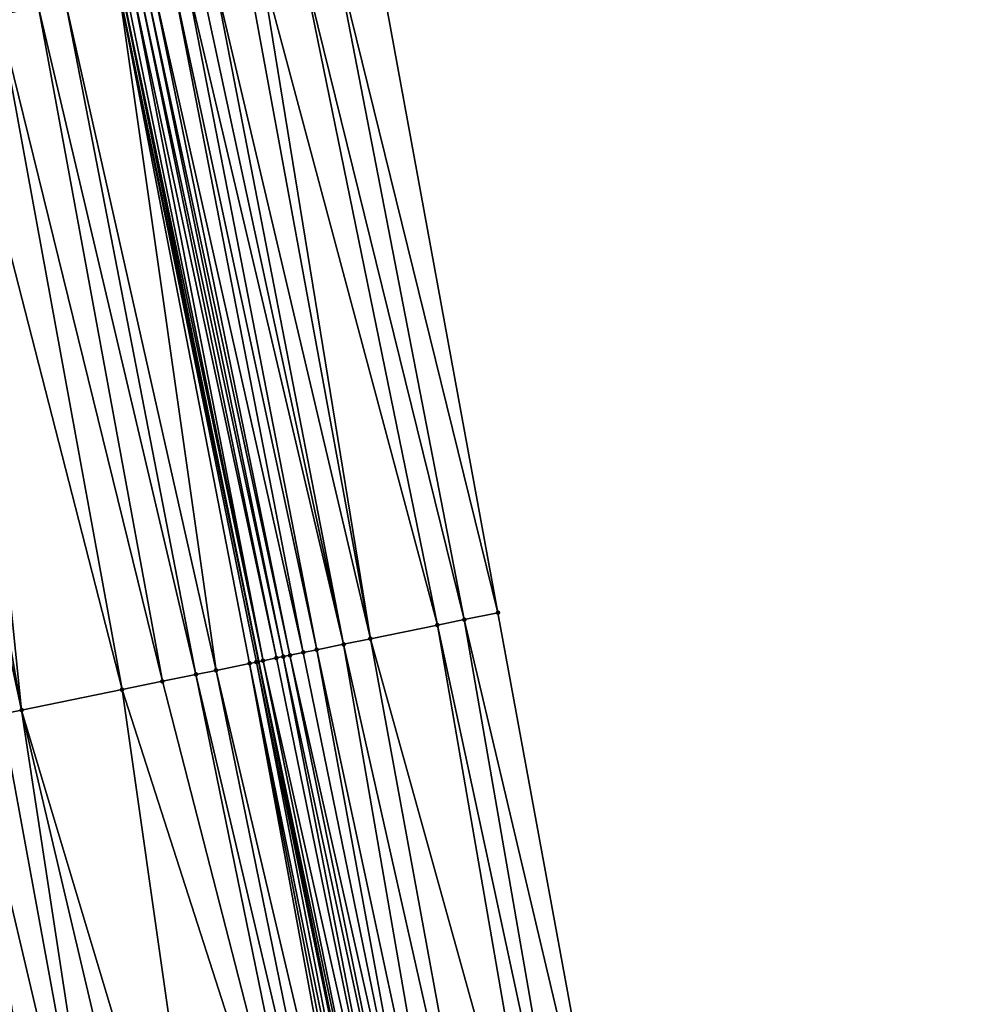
# Model space of a CAD drawing. Header units: feet. Extents: x 2004186 to 2014793, y 836912 to 864902.
# Tile 315 of 656: x 2010648 to 2010676, y 847031 to 847059. Entities that reach past the tile are written whole.
import ezdxf

# ---------------------------------------------------------------- set-up
doc = ezdxf.new("R2010")
doc.units = ezdxf.units.FT
doc.header["$LTSCALE"] = 100
doc.header["$MEASUREMENT"] = 0
for name, color, linetype, lineweight in [('EP_Travel Lane', 5, 'Continuous', 40), ('Road Shots', 4, 'Continuous', 200), ('Road X-Section', 30, 'Continuous', 13)]:
    doc.layers.add(name, color=color, linetype=linetype, lineweight=lineweight)
doc.layers.add('I-77 SB_MM21-27-Surface-Border', color=7, linetype='Continuous')
doc.layers.add('I-77 SB_MM21-27-Surface-TIN', color=7, linetype='Continuous')

msp = doc.modelspace()

# ---------------------------------------------------------------- linework, layer by layer
at = {"layer": 'EP_Travel Lane'}
msp.add_polyline3d([(2010669.801309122, 846961.7875387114, 435.2640511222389), (2010666.119509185, 846981.4457389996, 435.2751564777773), (2010662.437708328, 847001.1039442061, 435.275667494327), (2010658.71559433, 847020.9368191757, 435.2728657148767), (2010654.727429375, 847040.5351569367, 435.2588388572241), (2010650.739263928, 847060.1334971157, 435.2607070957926), (2010646.75109822, 847079.7318385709, 435.2693620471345), (2010642.721483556, 847099.4424809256, 435.2498582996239), (2010638.509806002, 847118.9939856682, 435.2241894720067), (2010634.298128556, 847138.5454899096, 435.197692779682), (2010630.086446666, 847158.0970147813, 435.2048819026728), (2010625.824802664, 847177.7605070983, 435.1759360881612), (2010621.414232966, 847197.2680792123, 435.1353048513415), (2010617.003659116, 847216.7756696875, 435.1021214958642), (2010612.593093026, 847236.2832258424, 435.0550587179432), (2010608.091378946, 847255.9501270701, 435.0121007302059), (2010603.394446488, 847275.3906890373, 434.9537945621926)], dxfattribs=at)
at = {"layer": 'I-77 SB_MM21-27-Surface-Border', "color": 3, "linetype": 'ByBlock', "lineweight": -2}
msp.add_polyline3d([(2010609.933920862, 847276.9714082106, 435.1891929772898), (2010614.43675378, 847257.4838877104, 435.2256373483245), (2010618.953676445, 847237.7196246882, 435.2871466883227), (2010623.74770224, 847218.2986752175, 435.3523001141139), (2010628.34664788, 847198.8336379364, 435.3975815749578), (2010633.140681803, 847179.4126524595, 435.448196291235), (2010637.607713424, 847159.7145506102, 435.4912280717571), (2010642.007867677, 847140.2035919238, 435.5427329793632), (2010646.212495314, 847120.6505696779, 435.5660568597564), (2010650.221595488, 847101.0554878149, 435.5676209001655), (2010654.284217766, 847081.272519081, 435.5719030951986), (2010658.095612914, 847061.6380249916, 435.560477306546), (2010661.711064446, 847041.9634547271, 435.5292991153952), (2010665.326515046, 847022.288889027, 435.5279856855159), (2010668.898535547, 847002.3221216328, 435.5303181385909), (2010672.408039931, 846982.6314347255, 435.51408817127), (2010675.917543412, 846962.9407526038, 435.4873497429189)], dxfattribs=at)
at = {"layer": 'I-77 SB_MM21-27-Surface-TIN', "color": 128, "linetype": 'ByBlock', "lineweight": -2}
for points in [[(2010656.919949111, 847061.3975782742, 435.5200005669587), (2010661.711064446, 847041.9634547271, 435.5292991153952), (2010658.095612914, 847061.6380249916, 435.560477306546)], [(2010655.940229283, 847061.1972059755, 435.4860515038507), (2010660.731344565, 847041.7630826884, 435.4970510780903), (2010656.919949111, 847061.3975782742, 435.5200005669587)], [(2010656.919949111, 847061.3975782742, 435.5200005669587), (2010660.731344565, 847041.7630826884, 435.4970510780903), (2010661.711064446, 847041.9634547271, 435.5292991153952)], [(2010655.940229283, 847061.1972059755, 435.4860515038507), (2010654.76456554, 847060.9567589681, 435.4437375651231), (2010659.947568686, 847041.6027849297, 435.4704428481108)], [(2010655.940229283, 847061.1972059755, 435.4860515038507), (2010659.947568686, 847041.6027849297, 435.4704428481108), (2010660.731344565, 847041.7630826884, 435.4970510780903)], [(2010654.372677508, 847060.876610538, 435.4332565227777), (2010653.392957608, 847060.6762385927, 435.4015455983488), (2010657.988128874, 847041.2020410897, 435.4074478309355)], [(2010654.76456554, 847060.9567589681, 435.4437375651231), (2010654.372677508, 847060.876610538, 435.4332565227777), (2010657.988128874, 847041.2020410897, 435.4074478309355)], [(2010654.76456554, 847060.9567589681, 435.4437375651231), (2010657.988128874, 847041.2020410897, 435.4074478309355), (2010659.947568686, 847041.6027849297, 435.4704428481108)], [(2010652.60918228, 847060.515938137, 435.3578244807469), (2010652.217294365, 847060.4357891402, 435.3437569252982), (2010656.420577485, 847040.8814437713, 435.3428349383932)], [(2010653.001070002, 847060.5960880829, 435.3779014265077), (2010652.60918228, 847060.515938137, 435.3578244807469), (2010657.20435305, 847041.0417430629, 435.3791443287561)], [(2010652.60918228, 847060.515938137, 435.3578244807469), (2010656.420577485, 847040.8814437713, 435.3428349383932), (2010657.20435305, 847041.0417430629, 435.3791443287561)], [(2010653.392957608, 847060.6762385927, 435.4015455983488), (2010653.001070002, 847060.5960880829, 435.3779014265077), (2010657.20435305, 847041.0417430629, 435.3791443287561)], [(2010653.392957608, 847060.6762385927, 435.4015455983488), (2010657.20435305, 847041.0417430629, 435.3791443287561), (2010657.988128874, 847041.2020410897, 435.4074478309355)], [(2010650.845687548, 847060.1552633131, 435.2670597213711), (2010650.739263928, 847060.1334971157, 435.2607070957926), (2010654.853026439, 847040.5608447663, 435.2675466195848)], [(2010651.041631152, 847060.1953395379, 435.2850211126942), (2010650.845687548, 847060.1552633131, 435.2670597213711), (2010654.853026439, 847040.5608447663, 435.2675466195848)], [(2010651.237574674, 847060.2354161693, 435.3055546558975), (2010651.041631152, 847060.1953395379, 435.2850211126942), (2010655.244913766, 847040.6409966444, 435.2998292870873)], [(2010651.041631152, 847060.1953395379, 435.2850211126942), (2010654.853026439, 847040.5608447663, 435.2675466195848), (2010655.244913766, 847040.6409966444, 435.2998292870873)], [(2010651.43351827, 847060.2754924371, 435.3237881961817), (2010651.237574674, 847060.2354161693, 435.3055546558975), (2010655.440857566, 847040.6810719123, 435.3117222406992)], [(2010651.237574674, 847060.2354161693, 435.3055546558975), (2010655.244913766, 847040.6409966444, 435.2998292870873), (2010655.440857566, 847040.6810719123, 435.3117222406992)], [(2010651.629462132, 847060.3155674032, 435.3337822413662), (2010651.43351827, 847060.2754924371, 435.3237881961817), (2010655.636801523, 847040.7211464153, 435.3187765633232)], [(2010651.43351827, 847060.2754924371, 435.3237881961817), (2010655.440857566, 847040.6810719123, 435.3117222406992), (2010655.636801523, 847040.7211464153, 435.3187765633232)], [(2010652.217294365, 847060.4357891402, 435.3437569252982), (2010651.629462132, 847060.3155674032, 435.3337822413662), (2010656.028689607, 847040.8012945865, 435.3275977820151)], [(2010651.629462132, 847060.3155674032, 435.3337822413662), (2010655.636801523, 847040.7211464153, 435.3187765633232), (2010656.028689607, 847040.8012945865, 435.3275977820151)], [(2010652.217294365, 847060.4357891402, 435.3437569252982), (2010656.028689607, 847040.8012945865, 435.3275977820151), (2010656.420577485, 847040.8814437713, 435.3428349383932)], [(2010650.649743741, 847060.1151880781, 435.2553634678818), (2010649.082191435, 847059.7945952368, 435.2189987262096), (2010653.481418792, 847040.2803230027, 435.2166419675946)], [(2010650.649743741, 847060.1151880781, 435.2553634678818), (2010654.727429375, 847040.5351569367, 435.2588388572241), (2010650.739263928, 847060.1334971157, 435.2607070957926)], [(2010650.649743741, 847060.1151880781, 435.2553634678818), (2010654.657082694, 847040.5207692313, 435.2539616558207), (2010654.727429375, 847040.5351569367, 435.2588388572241)], [(2010650.649743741, 847060.1151880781, 435.2553634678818), (2010654.46113881, 847040.4806943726, 435.2446561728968), (2010654.657082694, 847040.5207692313, 435.2539616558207)], [(2010650.649743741, 847060.1151880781, 435.2553634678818), (2010653.481418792, 847040.2803230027, 435.2166419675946), (2010654.46113881, 847040.4806943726, 435.2446561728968)], [(2010654.853026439, 847040.5608447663, 435.2675466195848), (2010650.739263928, 847060.1334971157, 435.2607070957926), (2010654.727429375, 847040.5351569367, 435.2588388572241)], [(2010648.298415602, 847059.6342972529, 435.1909238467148), (2010647.122752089, 847059.3938491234, 435.1415089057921), (2010651.913867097, 847039.9597271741, 435.1614579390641)], [(2010649.082191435, 847059.7945952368, 435.2189987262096), (2010648.298415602, 847059.6342972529, 435.1909238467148), (2010652.893586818, 847040.160099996, 435.1986635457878)], [(2010648.298415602, 847059.6342972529, 435.1909238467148), (2010651.913867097, 847039.9597271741, 435.1614579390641), (2010652.893586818, 847040.160099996, 435.1986635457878)], [(2010649.082191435, 847059.7945952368, 435.2189987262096), (2010652.893586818, 847040.160099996, 435.1986635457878), (2010653.481418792, 847040.2803230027, 435.2166419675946)], [(2010647.122752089, 847059.3938491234, 435.1415089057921), (2010645.751144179, 847059.1133286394, 435.0986292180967), (2010650.73820321, 847039.7192808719, 435.1236725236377)], [(2010647.122752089, 847059.3938491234, 435.1415089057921), (2010650.73820321, 847039.7192808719, 435.1236725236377), (2010651.913867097, 847039.9597271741, 435.1614579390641)], [(2010645.751144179, 847059.1133286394, 435.0986292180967), (2010644.379536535, 847058.8328068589, 435.0475430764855), (2010647.799043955, 847039.1181628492, 435.0148581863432)], [(2010645.751144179, 847059.1133286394, 435.0986292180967), (2010647.799043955, 847039.1181628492, 435.0148581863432), (2010650.73820321, 847039.7192808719, 435.1236725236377)], [(2010644.379536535, 847058.8328068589, 435.0475430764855), (2010643.595760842, 847058.6725081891, 435.0151244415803), (2010647.799043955, 847039.1181628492, 435.0148581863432)], [(2010643.595760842, 847058.6725081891, 435.0151244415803), (2010647.211212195, 847038.9979388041, 434.9903078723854), (2010647.799043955, 847039.1181628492, 435.0148581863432)], [(2010659.947568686, 847041.6027849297, 435.4704428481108), (2010664.15085115, 847022.0484427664, 435.490467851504), (2010660.731344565, 847041.7630826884, 435.4970510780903)], [(2010660.731344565, 847041.7630826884, 435.4970510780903), (2010665.326515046, 847022.288889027, 435.5279856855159), (2010661.711064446, 847041.9634547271, 435.5292991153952)], [(2010660.731344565, 847041.7630826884, 435.4970510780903), (2010664.15085115, 847022.0484427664, 435.490467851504), (2010665.326515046, 847022.288889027, 435.5279856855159)], [(2010659.947568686, 847041.6027849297, 435.4704428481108), (2010657.988128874, 847041.2020410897, 435.4074478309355), (2010663.367075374, 847021.8881445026, 435.4606660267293)], [(2010659.947568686, 847041.6027849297, 435.4704428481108), (2010663.367075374, 847021.8881445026, 435.4606660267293), (2010664.15085115, 847022.0484427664, 435.490467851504)], [(2010657.988128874, 847041.2020410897, 435.4074478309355), (2010657.20435305, 847041.0417430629, 435.3791443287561), (2010661.60357964, 847021.5274745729, 435.4009772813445)], [(2010657.988128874, 847041.2020410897, 435.4074478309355), (2010661.60357964, 847021.5274745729, 435.4009772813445), (2010663.367075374, 847021.8881445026, 435.4606660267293)], [(2010657.20435305, 847041.0417430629, 435.3791443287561), (2010656.420577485, 847040.8814437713, 435.3428349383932), (2010660.623859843, 847021.3271021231, 435.3661293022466)], [(2010657.20435305, 847041.0417430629, 435.3791443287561), (2010660.623859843, 847021.3271021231, 435.3661293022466), (2010661.60357964, 847021.5274745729, 435.4009772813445)], [(2010655.244913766, 847040.6409966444, 435.2998292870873), (2010654.853026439, 847040.5608447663, 435.2675466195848), (2010659.25225235, 847021.0465796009, 435.3104284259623)], [(2010655.440857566, 847040.6810719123, 435.3117222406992), (2010655.244913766, 847040.6409966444, 435.2998292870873), (2010659.25225235, 847021.0465796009, 435.3104284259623)], [(2010655.636801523, 847040.7211464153, 435.3187765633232), (2010655.440857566, 847040.6810719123, 435.3117222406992), (2010659.644140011, 847021.1267298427, 435.3323535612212)], [(2010655.440857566, 847040.6810719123, 435.3117222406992), (2010659.25225235, 847021.0465796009, 435.3104284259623), (2010659.644140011, 847021.1267298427, 435.3323535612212)], [(2010656.028689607, 847040.8012945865, 435.3275977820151), (2010655.636801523, 847040.7211464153, 435.3187765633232), (2010660.036027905, 847021.2068789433, 435.3470563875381)], [(2010655.636801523, 847040.7211464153, 435.3187765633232), (2010659.644140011, 847021.1267298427, 435.3323535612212), (2010660.036027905, 847021.2068789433, 435.3470563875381)], [(2010656.420577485, 847040.8814437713, 435.3428349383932), (2010656.028689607, 847040.8012945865, 435.3275977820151), (2010660.036027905, 847021.2068789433, 435.3470563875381)], [(2010656.420577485, 847040.8814437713, 435.3428349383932), (2010660.036027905, 847021.2068789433, 435.3470563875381), (2010660.623859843, 847021.3271021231, 435.3661293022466)], [(2010654.46113881, 847040.4806943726, 435.2446561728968), (2010653.481418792, 847040.2803230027, 435.2166419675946), (2010658.076589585, 847020.806127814, 435.2379325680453)], [(2010654.657082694, 847040.5207692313, 435.2539616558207), (2010654.46113881, 847040.4806943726, 435.2446561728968), (2010658.46847736, 847020.8862774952, 435.2563094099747)], [(2010654.46113881, 847040.4806943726, 435.2446561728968), (2010658.272533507, 847020.8462024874, 435.2460621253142), (2010658.46847736, 847020.8862774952, 435.2563094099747)], [(2010654.46113881, 847040.4806943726, 435.2446561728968), (2010658.076589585, 847020.806127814, 435.2379325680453), (2010658.272533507, 847020.8462024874, 435.2460621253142)], [(2010654.657082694, 847040.5207692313, 435.2539616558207), (2010658.71559433, 847020.9368191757, 435.2728657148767), (2010654.727429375, 847040.5351569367, 435.2588388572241)], [(2010654.657082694, 847040.5207692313, 435.2539616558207), (2010658.46847736, 847020.8862774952, 435.2563094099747), (2010658.71559433, 847020.9368191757, 435.2728657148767)], [(2010654.853026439, 847040.5608447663, 435.2675466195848), (2010654.727429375, 847040.5351569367, 435.2588388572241), (2010658.860364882, 847020.966428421, 435.2825650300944)], [(2010658.860364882, 847020.966428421, 435.2825650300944), (2010654.727429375, 847040.5351569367, 435.2588388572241), (2010658.71559433, 847020.9368191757, 435.2728657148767)], [(2010654.853026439, 847040.5608447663, 435.2675466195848), (2010658.860364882, 847020.966428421, 435.2825650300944), (2010659.25225235, 847021.0465796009, 435.3104284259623)], [(2010652.893586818, 847040.160099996, 435.1986635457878), (2010651.913867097, 847039.9597271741, 435.1614579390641), (2010656.900925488, 847020.5656825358, 435.2066313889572)], [(2010653.481418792, 847040.2803230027, 435.2166419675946), (2010652.893586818, 847040.160099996, 435.1986635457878), (2010657.488757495, 847020.6859053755, 435.2235515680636)], [(2010652.893586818, 847040.160099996, 435.1986635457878), (2010656.900925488, 847020.5656825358, 435.2066313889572), (2010657.488757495, 847020.6859053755, 435.2235515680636)], [(2010653.481418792, 847040.2803230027, 435.2166419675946), (2010657.488757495, 847020.6859053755, 435.2235515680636), (2010658.076589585, 847020.806127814, 435.2379325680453)], [(2010651.913867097, 847039.9597271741, 435.1614579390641), (2010650.73820321, 847039.7192808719, 435.1236725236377), (2010656.900925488, 847020.5656825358, 435.2066313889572)], [(2010650.73820321, 847039.7192808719, 435.1236725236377), (2010647.799043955, 847039.1181628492, 435.0148581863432), (2010653.56987842, 847019.8844150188, 435.0806320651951)], [(2010650.73820321, 847039.7192808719, 435.1236725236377), (2010653.56987842, 847019.8844150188, 435.0806320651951), (2010656.900925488, 847020.5656825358, 435.2066313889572)], [(2010647.211212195, 847038.9979388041, 434.9903078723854), (2010646.231492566, 847038.7975655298, 434.9502379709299), (2010650.826663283, 847019.3233707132, 434.9739055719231)], [(2010647.799043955, 847039.1181628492, 435.0148581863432), (2010647.211212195, 847038.9979388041, 434.9903078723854), (2010650.826663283, 847019.3233707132, 434.9739055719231)], [(2010647.799043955, 847039.1181628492, 435.0148581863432), (2010652.394214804, 847019.6439673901, 435.0344547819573), (2010653.56987842, 847019.8844150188, 435.0806320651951)], [(2010647.799043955, 847039.1181628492, 435.0148581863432), (2010650.826663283, 847019.3233707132, 434.9739055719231), (2010652.394214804, 847019.6439673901, 435.0344547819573)], [(2010645.447716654, 847038.6372679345, 434.9246656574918), (2010644.467996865, 847038.4368954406, 434.889536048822), (2010649.259112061, 847019.0027725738, 434.9041007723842)], [(2010646.231492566, 847038.7975655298, 434.9502379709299), (2010645.447716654, 847038.6372679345, 434.9246656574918), (2010649.259112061, 847019.0027725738, 434.9041007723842)], [(2010646.231492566, 847038.7975655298, 434.9502379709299), (2010649.259112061, 847019.0027725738, 434.9041007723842), (2010650.826663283, 847019.3233707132, 434.9739055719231)], [(2010644.467996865, 847038.4368954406, 434.889536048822), (2010647.69156048, 847018.682176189, 434.8453995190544), (2010649.259112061, 847019.0027725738, 434.9041007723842)]]:
    msp.add_3dface(points, dxfattribs=at)
at = {"layer": 'Road Shots', "lineweight": 100}
for p in [(2010660.731344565, 847041.7630826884, 435.4970510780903), (2010661.711064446, 847041.9634547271, 435.5292991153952), (2010659.947568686, 847041.6027849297, 435.4704428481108), (2010657.988128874, 847041.2020410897, 435.4074478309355), (2010657.20435305, 847041.0417430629, 435.3791443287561), (2010655.244913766, 847040.6409966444, 435.2998292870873), (2010655.440857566, 847040.6810719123, 435.3117222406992), (2010655.636801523, 847040.7211464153, 435.3187765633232), (2010656.028689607, 847040.8012945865, 435.3275977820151), (2010656.420577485, 847040.8814437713, 435.3428349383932), (2010654.46113881, 847040.4806943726, 435.2446561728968), (2010654.657082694, 847040.5207692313, 435.2539616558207), (2010654.853026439, 847040.5608447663, 435.2675466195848), (2010652.893586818, 847040.160099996, 435.1986635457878), (2010653.481418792, 847040.2803230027, 435.2166419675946), (2010651.913867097, 847039.9597271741, 435.1614579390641), (2010650.73820321, 847039.7192808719, 435.1236725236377), (2010647.799043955, 847039.1181628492, 435.0148581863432)]:
    msp.add_point(p, dxfattribs=at)
at = {"layer": 'Road X-Section', "extrusion": (0.2003669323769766, -0.979720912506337, 0.0001612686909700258), "elevation": -427014.5360357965, "flags": 128}
msp.add_lwpolyline([(2139556.353940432, 502.4876268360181), (2139557.753940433, 502.5556841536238), (2139559.153940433, 502.6186514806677), (2139560.153940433, 502.6718022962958), (2139560.553940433, 502.6882763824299), (2139561.153940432, 502.7112275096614), (2139561.753940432, 502.7423417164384), (2139562.153940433, 502.7650693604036), (2139562.353940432, 502.7738840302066), (2139562.553940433, 502.7775071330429), (2139562.753940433, 502.777560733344), (2139562.953940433, 502.7798375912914), (2139563.153940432, 502.789296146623), (2139563.353940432, 502.8045014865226), (2139563.753940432, 502.8388959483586), (2139563.953940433, 502.8527721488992), (2139564.553940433, 502.8813495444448), (2139565.553940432, 502.9129426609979), (2139566.953940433, 502.9675039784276), (2139567.553940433, 502.9881155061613), (2139568.353940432, 503.0238208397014), (2139570.553940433, 503.1008691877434), (2139571.353940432, 503.137406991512), (2139571.953940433, 503.1637623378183), (2139572.353940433, 503.1766305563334), (2139573.153940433, 503.1997164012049), (2139573.553940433, 503.2178186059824), (2139574.153940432, 503.24686360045), (2139574.353940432, 503.252792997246), (2139575.153940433, 503.2614280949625), (2139575.353940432, 503.2679435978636), (2139576.353940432, 503.3172846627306), (2139576.553940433, 503.3249772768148), (2139577.553940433, 503.3522772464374), (2139578.953940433, 503.4018034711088), (2139579.553940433, 503.4175281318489), (2139579.953940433, 503.4272204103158), (2139581.553940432, 503.4879871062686), (2139583.153940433, 503.5441604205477), (2139584.153940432, 503.5791991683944), (2139584.953940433, 503.6121277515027), (2139585.753940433, 503.6465007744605), (2139586.553940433, 503.6735203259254), (2139587.353940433, 503.6919751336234), (2139587.953940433, 503.7144047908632), (2139588.553940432, 503.7401883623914), (2139589.753940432, 503.7856468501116), (2139590.353940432, 503.8045121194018), (2139591.353940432, 503.8431310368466), (2139592.153940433, 503.8792062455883), (2139592.953940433, 503.9116248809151), (2139594.353940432, 503.9627110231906), (2139595.753940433, 504.0055907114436), (2139596.953940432, 504.0550056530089), (2139597.753940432, 504.0830805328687), (2139599.353940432, 504.1194452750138), (2139599.553940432, 504.1311415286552), (2139599.753940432, 504.1491029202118), (2139599.953940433, 504.1696364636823), (2139600.153940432, 504.1878700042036), (2139600.353940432, 504.1978640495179), (2139600.953940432, 504.2078387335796), (2139601.353940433, 504.2219062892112), (2139601.753940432, 504.2419832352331), (2139602.153940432, 504.2656274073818), (2139603.153940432, 504.2973383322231), (2139603.553940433, 504.3078193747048), (2139604.753940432, 504.3501333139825), (2139605.753940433, 504.3840823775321), (2139606.953940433, 504.4245591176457)], dxfattribs=at)
at = {"layer": 'Road X-Section', "extrusion": (0.200366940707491, -0.9797209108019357, 0.0001612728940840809), "elevation": -426994.5178405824, "flags": 128}
msp.add_lwpolyline([(2139556.357571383, 502.5209814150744), (2139559.757571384, 502.6674609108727), (2139560.957571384, 502.7239580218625), (2139562.957571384, 502.8050561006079), (2139564.557571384, 502.8847260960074), (2139564.757571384, 502.8927825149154), (2139565.557571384, 502.9169756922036), (2139568.357571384, 503.0202693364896), (2139570.157571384, 503.0775644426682), (2139571.957571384, 503.1522965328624), (2139572.957571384, 503.1859161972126), (2139573.957571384, 503.2168994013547), (2139574.757571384, 503.2450744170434), (2139575.157571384, 503.2587590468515), (2139575.557571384, 503.2785495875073), (2139576.157571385, 503.3131893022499), (2139576.557571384, 503.3299427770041), (2139578.157571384, 503.3758283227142), (2139578.957571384, 503.402041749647), (2139580.157571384, 503.4358081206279), (2139580.957571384, 503.4646942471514), (2139581.757571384, 503.4954831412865), (2139583.157571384, 503.540582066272), (2139584.357571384, 503.5848063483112), (2139585.357571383, 503.6258102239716), (2139585.957571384, 503.651374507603), (2139586.757571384, 503.6766609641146), (2139587.357571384, 503.6950360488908), (2139588.957571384, 503.7521842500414), (2139589.957571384, 503.7873138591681), (2139590.757571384, 503.8128861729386), (2139591.757571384, 503.8529560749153), (2139592.357571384, 503.8775063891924), (2139595.357571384, 503.9863207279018), (2139596.557571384, 504.0241061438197), (2139597.557571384, 504.0613117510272), (2139598.157571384, 504.0792901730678), (2139599.157571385, 504.1073043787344), (2139599.357571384, 504.1166098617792), (2139599.557571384, 504.13019482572), (2139599.957571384, 504.1624774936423), (2139600.157571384, 504.1743704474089), (2139600.357571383, 504.1814247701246), (2139600.757571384, 504.1902459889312), (2139601.157571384, 504.2054831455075), (2139601.957571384, 504.2417925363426), (2139602.757571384, 504.2700960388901), (2139604.757571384, 504.3330910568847), (2139605.557571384, 504.3596992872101), (2139606.557571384, 504.3919473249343)], dxfattribs=at)

doc.saveas('drawing.dxf')
